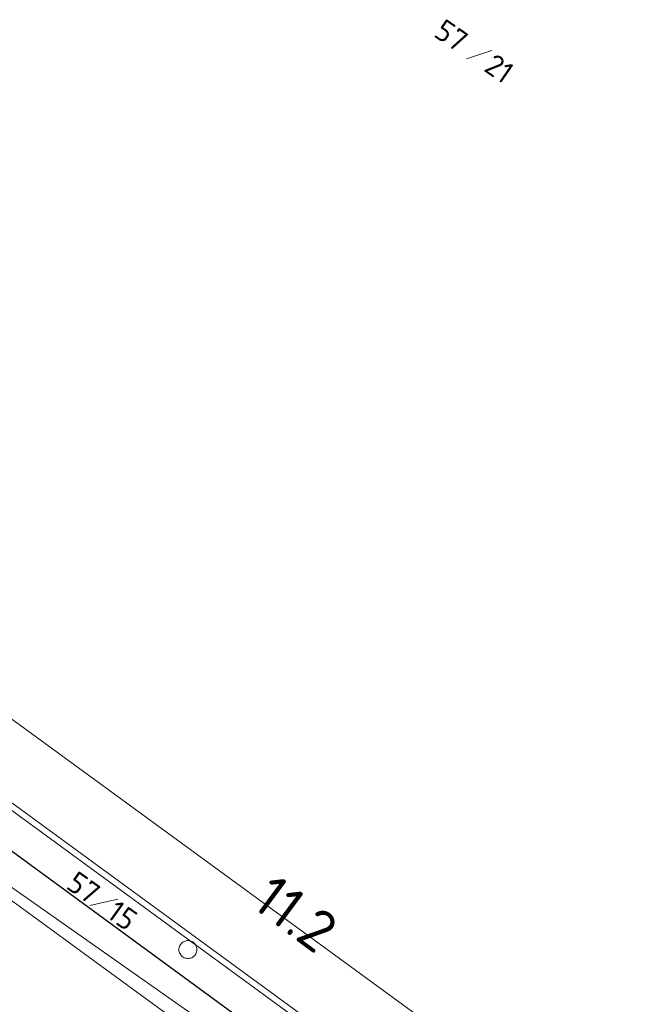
# Model space of a CAD drawing. Header units: metres. Extents: x 3425540 to 3446143, y 5432760 to 5444637.
# Tile 683 of 717: x 3444798 to 3444850, y 5435999 to 5436081. Entities that reach past the tile are written whole.
import ezdxf
from ezdxf.enums import TextEntityAlignment as Align

# ---------------------------------------------------------------- set-up
doc = ezdxf.new("R2010")
doc.units = ezdxf.units.M
for name, color, linetype, lineweight in [('B_Flurgrenzen', 9, 'Continuous', 18), ('B_Gleisachse', 9, 'Continuous', 25), ('B_Kilometrierung', 9, 'Continuous', 25), ('Bestand_Neu_Strecke 3443', 9, 'Continuous', 18)]:
    doc.layers.add(name, color=color, linetype=linetype, lineweight=lineweight)
doc.styles.get("Standard").update_dxf_attribs({"font": 'isocpeur.ttf'})

msp = doc.modelspace()

# ---------------------------------------------------------------- linework, layer by layer
at = {"layer": 'B_Flurgrenzen'}
for p, q in [((3444835.539, 5436077.737), (3444837.672, 5436078.454)), ((3444788.751, 5436028.981), (3444841.785, 5435990.315)), ((3444780.938, 5436019.437), (3444798.247, 5436006.899)), ((3444792.323, 5436012.166), (3444849.659, 5435971.995)), ((3444804.059, 5436007.025), (3444806.408, 5436007.556)), ((3444798.247, 5436006.899), (3444818.715, 5435991.975))]:
    msp.add_line(p, q, dxfattribs=at)
msp.add_lwpolyline([(3444813.006, 5436003.337), (3444813, 5436003.431), (3444812.982, 5436003.52), (3444812.953, 5436003.615), (3444812.912, 5436003.697), (3444812.858, 5436003.774), (3444812.799, 5436003.851), (3444812.734, 5436003.916), (3444812.658, 5436003.969), (3444812.575, 5436004.016), (3444812.486, 5436004.046), (3444812.398, 5436004.069), (3444812.303, 5436004.081), (3444812.209, 5436004.081), (3444812.114, 5436004.069), (3444812.026, 5436004.046), (3444811.937, 5436004.016), (3444811.854, 5436003.969), (3444811.778, 5436003.916), (3444811.713, 5436003.851), (3444811.654, 5436003.774), (3444811.6, 5436003.697), (3444811.559, 5436003.615), (3444811.53, 5436003.52), (3444811.512, 5436003.431), (3444811.506, 5436003.337), (3444811.512, 5436003.243), (3444811.53, 5436003.154), (3444811.559, 5436003.059), (3444811.6, 5436002.977), (3444811.654, 5436002.9), (3444811.713, 5436002.823), (3444811.778, 5436002.758), (3444811.854, 5436002.705), (3444811.937, 5436002.658), (3444812.026, 5436002.628), (3444812.114, 5436002.605), (3444812.209, 5436002.593), (3444812.303, 5436002.593), (3444812.398, 5436002.605), (3444812.486, 5436002.628), (3444812.575, 5436002.658), (3444812.658, 5436002.705), (3444812.734, 5436002.758), (3444812.799, 5436002.823), (3444812.858, 5436002.9), (3444812.912, 5436002.977), (3444812.953, 5436003.059), (3444812.982, 5436003.154), (3444813, 5436003.243), (3444813.006, 5436003.337)], dxfattribs=at)
at = {"layer": 'B_Gleisachse'}
msp.add_line((3444716.867, 5436070.473), (3444820.613, 5435994.702), dxfattribs=at)
at = {"layer": 'Bestand_Neu_Strecke 3443'}
for p, q in [((3444718.489, 5436072.694), (3444822.235, 5435996.923)), ((3444718.784, 5436073.098), (3444822.53, 5435997.327))]:
    msp.add_line(p, q, dxfattribs=at)

# ---------------------------------------------------------------- texts
at = {"layer": 'B_Flurgrenzen'}
for s, p in [('57', (3444832.706, 5436079.688)), ('21', (3444836.899, 5436076.802))]:
    msp.add_text(s, height=1.8, rotation=325.45427, dxfattribs=at).set_placement(p)
msp.add_text('57', height=1.8, rotation=324.36227, dxfattribs=at).set_placement((3444804.585, 5436007.758), align=Align.MIDDLE_RIGHT)
msp.add_text('15', height=1.8, rotation=324.36227, dxfattribs=at).set_placement((3444805.883, 5436006.825), align=Align.MIDDLE_LEFT)
at = {"layer": 'B_Kilometrierung'}
msp.add_text('11.2', height=3.499, rotation=323.44871, dxfattribs=at).set_placement((3444821.254, 5436006.332), align=Align.MIDDLE)

doc.saveas('drawing.dxf')
